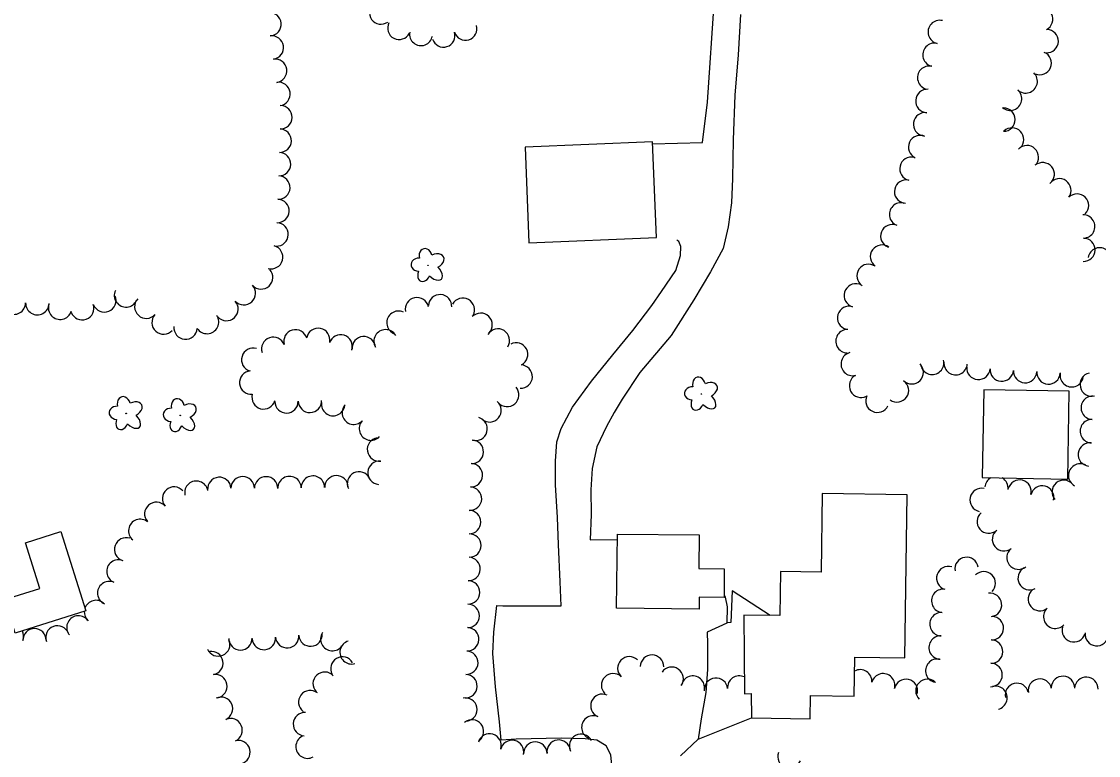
# Model space of a CAD drawing. Extents: x 588843 to 2552415, y 180129 to 269402.
# Drawn here: x 605887.5 to 606224.3, y 183640.2 to 183869.5 of the extents above; entities that cross this region are included whole.
import ezdxf

# ---------------------------------------------------------------- set-up
doc = ezdxf.new("R2010")
doc.units = 0
for name, color, linetype in [('E_BLD', 7, 'Continuous'), ('E_DWY', 7, 'Continuous'), ('E_LAND_TreeLine_P', 7, 'Continuous'), ('E_LAND_Vegetation', 7, 'Continuous'), ('E_PATH_Sidewalk', 7, 'Continuous')]:
    doc.layers.add(name, color=color, linetype=linetype)

# ---------------------------------------------------------------- blocks, each defined once
blk = doc.blocks.new('DTRE_3')
at = {"layer": 'E_LAND_Vegetation'}
blk.add_circle((-0.6, 0), 0.601, dxfattribs=at)
for centre, major_axis, ratio in [((-6.1, 17.5), (4.5, -16.3), 0.782863), ((13.3, 9), (-17.3, -9.6), 0.691916), ((-19.3, 0.5), (16.2, -0.4), 0.832022), ((-8.2, -17.2), (5.9, 15.9), 0.716896), ((11.6, -12.2), (-16.4, 15), 0.560249)]:
    blk.add_ellipse(centre, major_axis=major_axis, ratio=ratio, start_param=1.570796, end_param=4.712389, dxfattribs=at)

msp = doc.modelspace()

# ---------------------------------------------------------------- linework, layer by layer
at = {"layer": 'E_BLD'}
for points in [[(606084.85, 183831.91), (606044.98, 183830.29), (606046.19, 183800.4), (606086.06, 183802.02)], [(606188.43, 183754.41), (606187.98, 183726.98), (606214.74, 183726.54), (606215.19, 183753.98)], [(606137.89, 183721.98), (606137.55, 183697.46), (606124.9, 183697.64), (606124.71, 183683.85), (606113.36, 183684), (606113.6, 183659.38), (606115.74, 183659.5), (606115.85, 183651.9), (606134.14, 183651.62), (606134.24, 183658.84), (606147.93, 183658.66), (606148.09, 183670.91), (606163.75, 183670.69), (606164.46, 183721.61)], [(605899.77, 183710.1), (605907.6, 183685.37), (605885.49, 183678.38), (605882.18, 183688.85), (605893.28, 183692.36), (605888.77, 183706.62)], [(606099.41, 183685.91), (606073.63, 183686.2), (606073.89, 183709.36), (606099.45, 183709.07), (606099.33, 183698.56), (606107.3, 183698.47), (606107.2, 183689.52), (606099.45, 183689.61)]]:
    msp.add_lwpolyline(points, close=True, dxfattribs=at)
at = {"layer": 'E_DWY'}
for points in [[(606084.88, 183831.29), (606100.43, 183831.76), (606102.03, 183844.32), (606104.18, 183876.76), (606105.56, 183888.48), (606106.54, 183902.09), (606108.12, 183921.65), (606109.5, 183938.52), (606110.3, 183952.22), (606111.48, 183971.15), (606113.11, 183994.54), (606113.72, 184005.92), (606115.44, 184031.55), (606115.68, 184048.09), (606116.19, 184064.05), (606116.6, 184079.82), (606117.14, 184094.29), (606117.85, 184108.09), (606117.87, 184118.46), (606117.8, 184126.5), (606117.52, 184131.56), (606116.55, 184140.47)], [(606112.31, 183871.78), (606111.65, 183859.19), (606110.61, 183846.52), (606110.09, 183832.52), (606109.82, 183820.48), (606109.53, 183812.83), (606108.5, 183805.39), (606106.94, 183798.63), (606103.02, 183791.3), (606097.74, 183782.53), (606090.68, 183771.39), (606080.9, 183759.8), (606075.36, 183751.5), (606072.86, 183747.3), (606070.46, 183743), (606067.41, 183736.66), (606065.94, 183729.8), (606065.51, 183723.18), (606065.68, 183715.42), (606065.38, 183707.58), (606073.87, 183707.6)], [(606072.27, 183636.08), (606071.78, 183640.31), (606070.39, 183643.16), (606067.47, 183644.95), (606063.74, 183645.37), (606056.28, 183645.56), (606042.25, 183645.25), (606037.47, 183644.96), (606037.03, 183650.68), (606035.76, 183661.57), (606034.94, 183671.97), (606035.19, 183678.69), (606036.16, 183686.97), (606038.02, 183686.9), (606056.25, 183686.96), (606055.97, 183694.45), (606055.47, 183706.05), (606055.14, 183714.57), (606054.49, 183724.78), (606054.49, 183732.16), (606054.9, 183738.13), (606056.28, 183742.37), (606059.8, 183749.06), (606065.81, 183757.15), (606072.47, 183765.41), (606078.74, 183772.93), (606084.64, 183780.83), (606087.61, 183785.12), (606092.15, 183791.77), (606093.64, 183796.38), (606093.75, 183799.28), (606093.06, 183800.8), (606092.42, 183801.19)], [(606107.2, 183690.17), (606107.6, 183689.64), (606108.24, 183686.63), (606108.04, 183681.49), (606101.95, 183678.64), (606102.01, 183675.09), (606102.08, 183667.05), (606101.53, 183659.87), (606100.09, 183651.61), (606099.11, 183645.29), (606093.59, 183640.08)]]:
    msp.add_lwpolyline(points, dxfattribs=at)
at = {"layer": 'E_LAND_TreeLine_P'}
for centre, radius, start, end in [((605999.93, 183872.28), 3.59, 125.5894, 305.5894), ((606206.37, 183870.28), 3.65, 297.134, 117.134), ((605965.06, 183868.7), 3.66, 274.9676, 94.9676), ((606174.66, 183866.27), 3.66, 77.041, 257.041), ((606005.6, 183867.51), 3.59, 152.9378, 332.9378), ((606026.35, 183867.27), 3.59, 197.3451, 17.3451), ((606208.11, 183863.43), 3.65, 267.8426, 87.8426), ((605965.79, 183861.41), 3.66, 278.1475, 98.1475), ((606012.45, 183865.61), 3.59, 170.3188, 350.3188), ((606019.49, 183865.13), 3.59, 197.3451, 17.3451), ((606173.02, 183859.13), 3.66, 77.041, 257.041), ((606205.96, 183856.54), 3.65, 247.4894, 67.4894), ((605966.82, 183854.16), 3.66, 278.1475, 98.1475), ((606171.37, 183851.99), 3.66, 77.041, 257.041), ((606201.56, 183850.84), 3.65, 226.6567, 46.6567), ((605967.86, 183846.9), 3.66, 278.1475, 98.1475), ((606170.8, 183844.71), 3.66, 86.2945, 266.2945), ((606196.69, 183845.4), 3.65, 228.7122, 48.7122), ((605968.46, 183839.63), 3.66, 268.3781, 88.3781), ((606170.07, 183837.43), 3.66, 81.089, 261.089), ((606194.61, 183838.89), 3.65, 270.4064, 90.4064), ((606197.3, 183832.67), 3.65, 314.088, 134.088), ((605968.26, 183832.3), 3.66, 268.3781, 88.3781), ((606168.52, 183830.31), 3.66, 65.3632, 245.3632), ((606201.92, 183827.16), 3.65, 315.9367, 135.9367), ((605968.05, 183824.98), 3.66, 268.3781, 88.3781), ((606165.81, 183823.54), 3.66, 76.8391, 256.8391), ((606206.89, 183821.82), 3.65, 310.0085, 130.0085), ((605967.82, 183817.65), 3.66, 267.8426, 87.8426), ((606164.16, 183816.4), 3.66, 78.3803, 258.3803), ((606212.09, 183816.79), 3.65, 324.7313, 144.7313), ((605967.55, 183810.33), 3.66, 267.8426, 87.8426), ((606162.58, 183809.26), 3.66, 67.9575, 247.9575), ((606217.61, 183812.04), 3.65, 314.9126, 134.9126), ((605967.27, 183803.01), 3.66, 267.8426, 87.8426), ((606159.85, 183802.46), 3.66, 68.5526, 248.5526), ((606219.56, 183805.49), 3.65, 271.6067, 91.6067), ((605965.58, 183795.91), 3.66, 254.6021, 74.6021), ((606156.62, 183796.05), 3.66, 54.5163, 234.5163), ((606219.61, 183798.2), 3.65, 269.0118, 89.0118), ((606224.7, 183795.2), 3.65, 350.1208, 170.1208), ((606152.4, 183790.06), 3.66, 56.0831, 236.0831), ((605962.45, 183789.57), 3.66, 222.3529, 42.3529), ((605957.03, 183784.64), 3.66, 222.3529, 42.3529), ((606148.42, 183783.93), 3.66, 73.4426, 253.4426), ((605913.41, 183782.4), 3.66, 201.8051, 21.8051), ((605920.18, 183783.95), 3.66, 155.0916, 335.0916), ((605926.54, 183780.42), 3.66, 137.6063, 317.6063), ((606011.18, 183779.63), 3.66, 11.8789, 191.8789), ((606018.4, 183780.55), 3.66, 356.4454, 176.4454), ((606025.52, 183779.46), 3.66, 331.2776, 151.2776), ((605885.13, 183781.67), 3.66, 178.8304, 358.8304), ((605892.46, 183781.52), 3.66, 178.8304, 358.8304), ((605899.57, 183780.08), 3.66, 162.4664, 342.4664), ((605906.52, 183779.92), 3.66, 199.644, 19.644), ((605951.62, 183779.7), 3.66, 222.3529, 42.3529), ((606005.4, 183775.4), 3.66, 64.9105, 244.9105), ((606146.33, 183776.91), 3.66, 73.4426, 253.4426), ((605931.95, 183775.48), 3.66, 137.6063, 317.6063), ((605945.52, 183775.64), 3.66, 213.3803, 33.3803), ((606031.07, 183774.75), 3.66, 315.5689, 135.5689), ((605938.82, 183773.89), 3.66, 175.2401, 355.2401), ((605973.18, 183769.58), 3.66, 15.6615, 195.6615), ((605980.29, 183770.04), 3.66, 348.7523, 168.7523), ((606001.37, 183769.6), 3.66, 30.4619, 210.4619), ((606036.49, 183769.83), 3.66, 328.3038, 148.3038), ((606145.83, 183769.63), 3.66, 87.8426, 267.8426), ((605966.23, 183767.27), 3.66, 19.2904, 199.2904), ((605987.32, 183767.99), 3.66, 342.3185, 162.3185), ((605994.56, 183767.44), 3.66, 4.6854, 184.6854), ((606042.2, 183765.5), 3.66, 297.5875, 117.5875), ((605959.98, 183763.85), 3.66, 73.8064, 253.8064), ((606147.45, 183762.5), 3.66, 103.5326, 283.5326), ((606043.61, 183758.56), 3.66, 267.8426, 87.8426), ((606165.92, 183759.92), 3.66, 225.2621, 45.2621), ((606172.33, 183762.88), 3.66, 193.4354, 13.4354), ((606179.64, 183762.77), 3.66, 174.7486, 354.7486), ((605959.35, 183756.68), 3.66, 95.3385, 275.3385), ((606150.05, 183755.71), 3.66, 117.5875, 297.5875), ((606186.76, 183761.29), 3.66, 175.7972, 355.7972), ((606194.06, 183760.76), 3.66, 175.995, 355.995), ((606201.37, 183760.28), 3.66, 177.0001, 357.0001), ((606208.69, 183759.86), 3.66, 175.7972, 355.7972), ((606215.94, 183758.99), 3.66, 167.8346, 347.8346), ((606222.22, 183756.1), 3.66, 102.9111, 282.9111), ((606161.31, 183754.26), 3.66, 234.7313, 54.7313), ((605963.22, 183752.07), 3.66, 164.7507, 344.7507), ((606039.38, 183752.86), 3.66, 220.7215, 40.7215), ((606155.17, 183751.02), 3.66, 154.644, 334.644), ((606222.51, 183748.83), 3.66, 87.8426, 267.8426), ((605970.37, 183750.82), 3.66, 181.2091, 1.2091), ((605977.7, 183750.98), 3.66, 181.2091, 1.2091), ((605984.95, 183749.98), 3.66, 171.9365, 351.9365), ((605991.41, 183747.28), 3.66, 137.1471, 317.1471), ((606033.89, 183748.02), 3.66, 229.6854, 49.6854), ((606029.53, 183742.23), 3.66, 254.848, 74.848), ((606222.24, 183741.51), 3.66, 87.8426, 267.8426), ((605996.79, 183742.3), 3.66, 137.1471, 317.1471), ((605999.31, 183735.8), 3.66, 98.8836, 278.8836), ((606028.32, 183735.05), 3.66, 267.8426, 87.8426), ((606221.62, 183734.22), 3.66, 82.8729, 262.8729), ((605999.46, 183728.53), 3.66, 85.2401, 265.2401), ((605993.04, 183725.17), 3.66, 26.4531, 206.4531), ((606028.04, 183727.73), 3.66, 267.8426, 87.8426), ((606218.58, 183727.64), 3.66, 61.2776, 241.2776), ((605942.19, 183722.26), 3.66, 11.0831, 191.0831), ((605949.36, 183723.45), 3.66, 4.6316, 184.6316), ((605956.67, 183723.68), 3.66, 359.605, 179.605), ((605964, 183723.63), 3.66, 359.605, 179.605), ((605971.33, 183723.73), 3.66, 1.0671, 181.0671), ((605978.65, 183723.87), 3.66, 1.0671, 181.0671), ((605985.98, 183723.96), 3.66, 0.705, 180.705), ((606192.41, 183723.7), 3.66, 117.9861, 173.358), ((606192.41, 183723.7), 3.66, 353.358, 60.1369), ((606199.64, 183722.61), 3.66, 345.0851, 165.0851), ((606213.45, 183722.53), 3.66, 40.552, 220.552), ((605935.2, 183720.43), 3.66, 40.6679, 220.6679), ((606027.77, 183720.41), 3.66, 267.8426, 87.8426), ((606187.76, 183720.02), 3.66, 77.8346, 257.8346), ((606206.73, 183720.78), 3.66, 346.209, 166.209), ((605929.65, 183715.65), 3.66, 40.6679, 220.6679), ((606027.5, 183713.08), 3.66, 270.6353, 90.6353), ((606189.98, 183713.27), 3.66, 131.1413, 311.1413), ((605924.63, 183710.34), 3.66, 49.9676, 229.9676), ((605920.22, 183704.56), 3.66, 71.2855, 251.2855), ((606027.58, 183705.76), 3.66, 270.6353, 90.6353), ((606194.76, 183707.73), 3.66, 128.2072, 308.2072), ((606199.29, 183701.97), 3.66, 128.2072, 308.2072), ((606027.33, 183698.43), 3.66, 267.8426, 87.8426), ((606183.07, 183698.46), 3.66, 9.1525, 189.1525), ((605917.81, 183697.64), 3.66, 66.8051, 246.8051), ((606177.34, 183695.58), 3.66, 72.5875, 252.5875), ((606202.79, 183695.55), 3.66, 117.5875, 297.5875), ((606027.15, 183691.11), 3.66, 269.4562, 89.4562), ((606188.45, 183693.96), 3.66, 314.7518, 134.7518), ((605914.93, 183690.91), 3.66, 66.8051, 246.8051), ((606175.75, 183688.48), 3.66, 84.9802, 264.9802), ((606205.99, 183689.01), 3.66, 128.6577, 308.6577), ((605910.79, 183684.98), 3.66, 48.037, 160.488), ((606190.4, 183687.2), 3.66, 277.4802, 97.4802), ((605910.79, 183684.98), 3.66, 176.0632, 228.037), ((606027.08, 183683.78), 3.66, 269.4562, 89.4562), ((606175.22, 183681.18), 3.66, 87.8426, 267.8426), ((606210.79, 183683.5), 3.66, 137.1471, 317.1471), ((605905.3, 183680.14), 3.66, 39.6029, 219.6029), ((606190.95, 183679.93), 3.66, 267.8426, 87.8426), ((605884.5, 183677.45), 3.66, 338.306, 26.6765), ((605891.57, 183676.14), 3.66, 0.4452, 180.4452), ((605898.74, 183677.03), 3.66, 20.4625, 200.4625), ((605977.9, 183677.93), 3.66, 183.669, 3.669), ((605984.7, 183676.5), 3.66, 145.9518, 325.9518), ((606026.89, 183676.46), 3.66, 267.8426, 87.8426), ((606216.59, 183679.27), 3.66, 162.7186, 342.7186), ((606223.78, 183678.07), 3.66, 174.1904, 354.1904), ((605949.02, 183674.84), 3.66, 203.0437, 23.0437), ((605955.96, 183676.76), 3.66, 180.2793, 0.2793), ((605963.29, 183676.85), 3.66, 184.5525, 4.5525), ((605970.59, 183677.43), 3.66, 184.5525, 4.5525), ((605990.74, 183672.38), 3.66, 106.2776, 286.2776), ((606174.95, 183673.87), 3.66, 87.8426, 267.8426), ((606190.72, 183672.61), 3.66, 268.8136, 88.8136), ((605946.89, 183669.02), 3.66, 279.9374, 99.9374), ((606026.62, 183669.14), 3.66, 267.8426, 87.8426), ((606084.68, 183667.9), 3.66, 359.3908, 179.3908), ((605987.85, 183667.33), 3.66, 29.848, 209.848), ((606077.6, 183667.38), 3.66, 46.1131, 226.1131), ((606090.83, 183664.12), 3.66, 325.3714, 145.3714), ((606173.89, 183666.64), 3.66, 79.3715, 259.3715), ((606190.57, 183665.3), 3.66, 268.8136, 88.8136), ((605948.15, 183661.81), 3.66, 279.9374, 99.9374), ((605982.32, 183662.57), 3.66, 42.8426, 222.8426), ((606026.34, 183661.82), 3.66, 267.8426, 87.8426), ((606072.52, 183662.1), 3.66, 46.1131, 226.1131), ((606097.46, 183661.38), 3.66, 348.8031, 168.8031), ((606104.69, 183660.68), 3.66, 5.5094, 185.5094), ((606111.98, 183661.38), 3.66, 64.6909, 185.5094), ((606149.79, 183663.32), 3.66, 355.552, 118.6084), ((606156.99, 183662.08), 3.66, 343.8064, 163.8064), ((606213.21, 183661.27), 3.66, 357.8426, 177.8426), ((606220.52, 183661), 3.66, 357.8426, 177.8426), ((606164.09, 183660.33), 3.66, 347.5378, 167.5378), ((606170.82, 183660.34), 3.66, 46.0224, 226.0224), ((606192.1, 183658.17), 3.66, 284.2322, 104.2322), ((606198.79, 183659.08), 3.66, 12.861, 192.861), ((606205.98, 183660.44), 3.66, 10.1506, 190.1506), ((605949.91, 183654.74), 3.66, 294.0427, 114.0427), ((605977.8, 183656.8), 3.66, 52.1662, 232.1662), ((606026.3, 183654.51), 3.66, 281.0831, 101.0831), ((606069.17, 183655.67), 3.66, 66.6486, 246.6486), ((605952.9, 183648.05), 3.66, 294.0427, 114.0427), ((605976.15, 183649.95), 3.66, 86.7409, 266.7409), ((606028.39, 183647.64), 3.66, 309.0285, 129.0285), ((606066.33, 183648.92), 3.66, 68.0958, 248.0958), ((605955.34, 183641.17), 3.66, 283.4152, 103.4152), ((605976.96, 183642.91), 3.66, 118.2217, 298.2217), ((606033.89, 183643.27), 3.66, 343.5199, 163.5199), ((606040.93, 183641.24), 3.66, 347.8346, 167.8346), ((606048.19, 183640.72), 3.66, 0.8554, 180.8554), ((606055.48, 183641.34), 3.66, 7.5025, 187.5025), ((606062.48, 183643.14), 3.66, 27.5875, 207.5875), ((606127.65, 183639.8), 3.66, 159.4077, 339.4077)]:
    msp.add_arc(centre, radius, start, end, dxfattribs=at)
at = {"layer": 'E_PATH_Sidewalk'}
for points in [[(606121.64, 183683.89), (606109.71, 183691.59), (606109.34, 183681.7), (606108.05, 183681.65)], [(606099.11, 183645.29), (606115.85, 183651.93)]]:
    msp.add_lwpolyline(points, dxfattribs=at)

# ---------------------------------------------------------------- block references
at = {"layer": 'E_LAND_Vegetation', "xscale": 0.1524003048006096, "yscale": 0.15240030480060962, "rotation": -2.1573839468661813}
for p in [(606014.73, 183793.34), (606100.24, 183753.13), (605920.32, 183747.06), (605937.23, 183746.42)]:
    msp.add_blockref('DTRE_3', p, dxfattribs=at)

doc.saveas('drawing.dxf')
